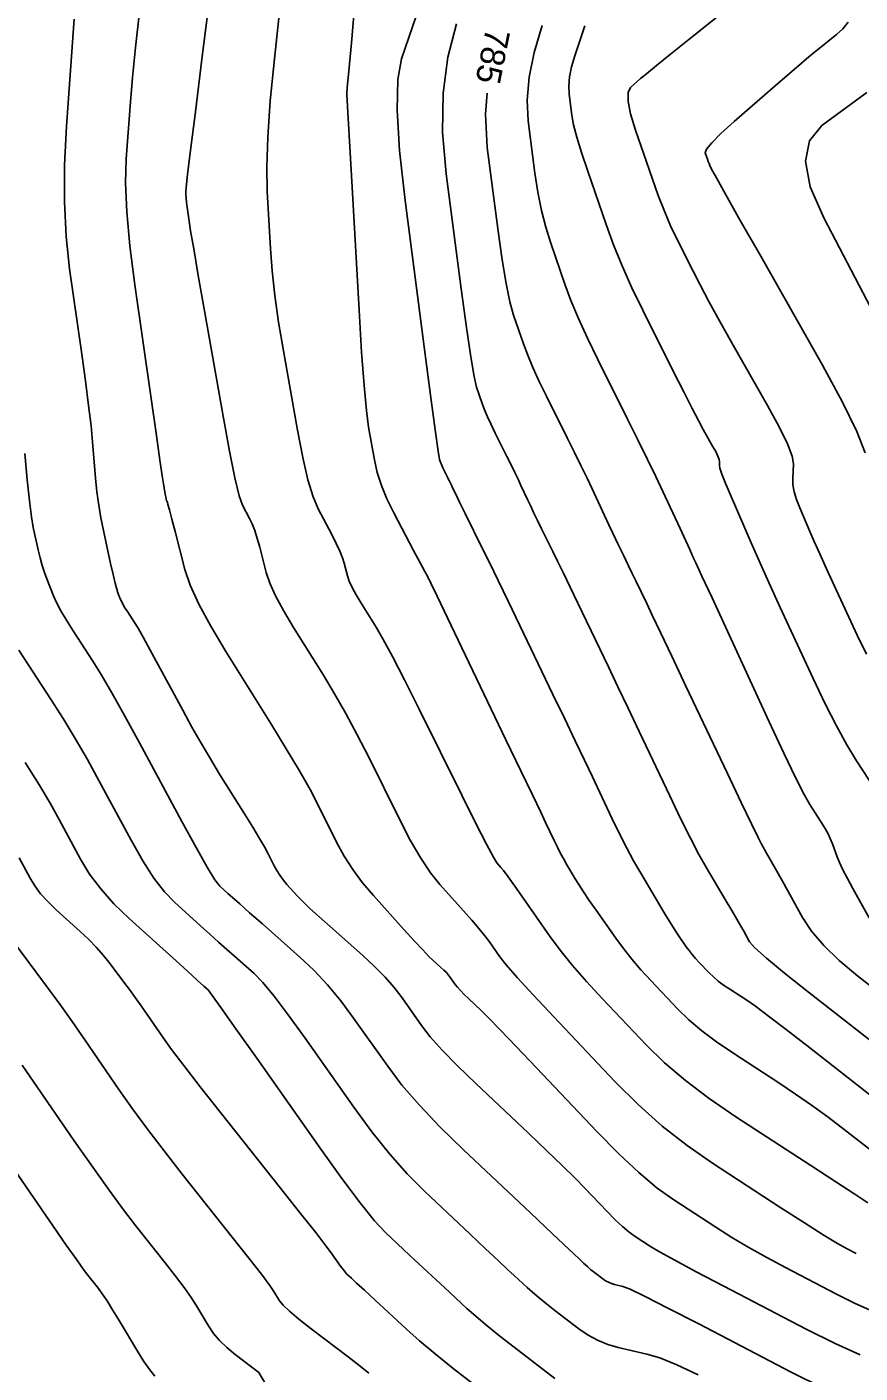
# Model space of a CAD drawing. Extents: x 2082232 to 2083549, y 592624 to 593832.
# Drawn here: x 2083036.95 to 2083060.65, y 593358.5 to 593396.77 of the extents above; entities that cross this region are included whole.
import ezdxf

# ---------------------------------------------------------------- set-up
doc = ezdxf.new("R2010")
doc.units = 0
doc.layers.add('DT_X_Contour_Major', color=7, linetype='Continuous')
doc.layers.add('DT_X_Contour_Minor', color=7, linetype='Continuous')

msp = doc.modelspace()

# ---------------------------------------------------------------- linework, layer by layer
at = {"layer": 'DT_X_Contour_Major'}
for points in [[(2083042.504, 593400.401), (2083041.932, 593395.861), (2083041.743, 593394.362), (2083041.607, 593393.269), (2083041.523, 593392.583), (2083041.491, 593392.303), (2083041.476, 593392.099), (2083041.474, 593392.013), (2083041.479, 593391.909), (2083041.49, 593391.787), (2083041.508, 593391.647), (2083041.564, 593391.249), (2083041.608, 593390.978), (2083041.696, 593390.463), (2083041.828, 593389.706), (2083042.005, 593388.704), (2083042.535, 593385.71), (2083042.719, 593384.709), (2083042.871, 593383.954), (2083042.993, 593383.445), (2083043.084, 593383.18), (2083043.284, 593382.802), (2083043.358, 593382.644), (2083043.431, 593382.454), (2083043.503, 593382.233), (2083043.573, 593381.98), (2083043.758, 593381.262), (2083043.859, 593380.963), (2083044.022, 593380.603), (2083044.247, 593380.184), (2083044.535, 593379.704), (2083045.385, 593378.344), (2083045.705, 593377.816), (2083046.026, 593377.252), (2083046.349, 593376.651), (2083046.674, 593376.014), (2083047.541, 593374.266), (2083047.857, 593373.658), (2083048.155, 593373.143), (2083048.436, 593372.721), (2083048.698, 593372.393), (2083049.374, 593371.642), (2083049.61, 593371.376), (2083049.811, 593371.141), (2083049.976, 593370.935), (2083050.106, 593370.76), (2083050.405, 593370.335), (2083050.585, 593370.109), (2083050.9, 593369.751), (2083051.351, 593369.26), (2083051.937, 593368.636), (2083053.68, 593366.797), (2083054.344, 593366.135), (2083055.027, 593365.526), (2083055.729, 593364.97), (2083056.451, 593364.469), (2083058.402, 593363.203), (2083059.069, 593362.774), (2083059.605, 593362.436), (2083060.012, 593362.19), (2083060.289, 593362.034), (2083060.543, 593361.902)], [(2083050.046, 593394.889), (2083049.994, 593394.291), (2083050.043, 593393.351), (2083050.354, 593390.971), (2083050.47, 593390.152), (2083050.582, 593389.48), (2083050.692, 593388.955), (2083050.798, 593388.578), (2083051.079, 593387.767), (2083051.198, 593387.445), (2083051.347, 593387.089), (2083051.525, 593386.698), (2083051.731, 593386.273), (2083052.322, 593385.093), (2083052.532, 593384.671), (2083052.72, 593384.288), (2083052.885, 593383.945), (2083053.028, 593383.642), (2083053.379, 593382.886), (2083053.501, 593382.623), (2083053.606, 593382.401), (2083053.693, 593382.219), (2083053.761, 593382.078), (2083053.921, 593381.755), (2083053.988, 593381.619), (2083054.069, 593381.452), (2083054.164, 593381.256), (2083054.273, 593381.029), (2083054.583, 593380.383), (2083054.74, 593380.055), (2083054.979, 593379.554), (2083055.299, 593378.881), (2083055.7, 593378.034), (2083056.878, 593375.548), (2083057.27, 593374.724), (2083057.56, 593374.118), (2083057.749, 593373.729), (2083057.836, 593373.557), (2083057.936, 593373.389), (2083057.995, 593373.286), (2083058.099, 593373.101), (2083058.248, 593372.836), (2083058.441, 593372.49), (2083059.014, 593371.459), (2083059.273, 593371.065), (2083059.621, 593370.657), (2083060.057, 593370.235), (2083060.581, 593369.799), (2083062.096, 593368.617)], [(2083060.845, 593394.909), (2083059.569, 593393.968), (2083059.213, 593393.54), (2083059.102, 593392.96), (2083059.237, 593392.228), (2083059.617, 593391.344), (2083060.957, 593388.785)], [(2083036.904, 593375.858), (2083037.289, 593375.242), (2083037.611, 593374.704), (2083037.87, 593374.241), (2083038.479, 593373.111), (2083038.736, 593372.688), (2083039.052, 593372.266), (2083039.428, 593371.845), (2083039.862, 593371.424), (2083041.098, 593370.305), (2083041.506, 593369.936), (2083041.802, 593369.668), (2083041.987, 593369.501), (2083042.06, 593369.435), (2083042.105, 593369.395), (2083042.204, 593369.263), (2083042.468, 593368.895), (2083042.896, 593368.291), (2083043.489, 593367.452), (2083045.29, 593364.901), (2083045.912, 593364.033), (2083046.431, 593363.344), (2083046.844, 593362.834), (2083047.154, 593362.503), (2083047.839, 593361.858), (2083048.093, 593361.618), (2083048.343, 593361.384), (2083048.589, 593361.156), (2083048.83, 593360.932), (2083049.466, 593360.344), (2083049.729, 593360.11), (2083050.041, 593359.847), (2083050.402, 593359.556), (2083050.812, 593359.236), (2083051.971, 593358.346)]]:
    msp.add_lwpolyline(points, dxfattribs=at)
at = {"layer": 'DT_X_Contour_Minor'}
for points in [[(2083044.358, 593399.273), (2083043.992, 593395.864), (2083043.876, 593394.67), (2083043.803, 593393.643), (2083043.773, 593392.784), (2083043.786, 593392.093), (2083043.879, 593390.473), (2083043.928, 593389.836), (2083044.005, 593389.139), (2083044.112, 593388.382), (2083044.248, 593387.566), (2083044.648, 593385.308), (2083044.797, 593384.534), (2083044.945, 593383.902), (2083045.091, 593383.415), (2083045.236, 593383.07), (2083045.621, 593382.343), (2083045.751, 593382.088), (2083045.854, 593381.867), (2083045.93, 593381.681), (2083045.978, 593381.529), (2083046.071, 593381.171), (2083046.121, 593381.022), (2083046.203, 593380.842), (2083046.315, 593380.632), (2083046.459, 593380.393), (2083046.884, 593379.714), (2083047.08, 593379.377), (2083047.349, 593378.875), (2083047.693, 593378.208), (2083048.109, 593377.376), (2083049.319, 593374.938), (2083049.722, 593374.132), (2083050.022, 593373.542), (2083050.22, 593373.169), (2083050.315, 593373.011), (2083050.432, 593372.881), (2083050.506, 593372.789), (2083050.637, 593372.61), (2083050.828, 593372.344), (2083051.077, 593371.992), (2083051.818, 593370.937), (2083052.12, 593370.529), (2083052.471, 593370.095), (2083052.87, 593369.636), (2083053.317, 593369.151), (2083054.575, 593367.824), (2083055.088, 593367.324), (2083055.682, 593366.819), (2083056.359, 593366.308), (2083057.118, 593365.792), (2083059.25, 593364.408), (2083059.963, 593363.944), (2083060.503, 593363.589), (2083060.869, 593363.343)], [(2083046.283, 593397.451), (2083046.181, 593396.326), (2083046.108, 593395.522), (2083046.064, 593395.039), (2083046.049, 593394.878), (2083046.048, 593394.875), (2083046.048, 593394.873), (2083046.048, 593394.871), (2083046.048, 593394.867), (2083046.049, 593394.862), (2083046.051, 593394.848), (2083046.06, 593394.68), (2083046.089, 593394.185), (2083046.136, 593393.363), (2083046.201, 593392.215), (2083046.4, 593388.719), (2083046.473, 593387.528), (2083046.543, 593386.577), (2083046.61, 593385.867), (2083046.673, 593385.398), (2083046.838, 593384.466), (2083046.919, 593384.11), (2083047.037, 593383.741), (2083047.193, 593383.359), (2083047.387, 593382.964), (2083047.953, 593381.893), (2083048.139, 593381.541), (2083048.272, 593381.289), (2083048.353, 593381.138), (2083048.38, 593381.087), (2083048.381, 593381.083), (2083048.441, 593380.96), (2083048.618, 593380.591), (2083048.912, 593379.979), (2083049.324, 593379.121), (2083050.58, 593376.509), (2083051.004, 593375.628), (2083051.333, 593374.942), (2083051.567, 593374.454), (2083051.706, 593374.161), (2083051.952, 593373.643), (2083052.043, 593373.454), (2083052.134, 593373.277), (2083052.224, 593373.111), (2083052.313, 593372.956), (2083052.548, 593372.557), (2083052.652, 593372.39), (2083052.786, 593372.185), (2083052.949, 593371.943), (2083053.143, 593371.664), (2083053.701, 593370.871), (2083053.92, 593370.572), (2083054.159, 593370.272), (2083054.418, 593369.97), (2083054.698, 593369.665), (2083055.47, 593368.851), (2083055.784, 593368.544), (2083056.149, 593368.234), (2083056.565, 593367.92), (2083057.03, 593367.604), (2083058.339, 593366.755), (2083058.818, 593366.437), (2083059.275, 593366.122), (2083059.708, 593365.808), (2083060.118, 593365.496), (2083061.18, 593364.668)], [(2083057.327, 593397.657), (2083055.783, 593396.419), (2083055.263, 593396.002), (2083054.861, 593395.676), (2083054.576, 593395.444), (2083054.41, 593395.304), (2083054.124, 593395.054), (2083054.052, 593394.908), (2083054.052, 593394.657), (2083054.122, 593394.302), (2083054.264, 593393.841), (2083054.736, 593392.474), (2083054.912, 593391.982), (2083055.088, 593391.532), (2083055.263, 593391.122), (2083055.438, 593390.754), (2083055.901, 593389.827), (2083056.101, 593389.439), (2083056.352, 593388.971), (2083056.654, 593388.423), (2083057.008, 593387.794), (2083058.021, 593386.009), (2083058.352, 593385.404), (2083058.586, 593384.925), (2083058.722, 593384.575), (2083058.762, 593384.352), (2083058.738, 593383.926), (2083058.744, 593383.755), (2083058.779, 593383.561), (2083058.843, 593383.344), (2083058.935, 593383.103), (2083059.222, 593382.431), (2083059.346, 593382.145), (2083059.504, 593381.79), (2083059.696, 593381.368), (2083059.921, 593380.877), (2083060.568, 593379.479), (2083060.832, 593378.939)], [(2083040.157, 593397.201), (2083040.042, 593396.188), (2083039.954, 593395.336), (2083039.896, 593394.647), (2083039.777, 593393.026), (2083039.76, 593392.346), (2083039.795, 593391.521), (2083039.884, 593390.552), (2083040.026, 593389.439), (2083040.476, 593386.278), (2083040.626, 593385.229), (2083040.737, 593384.455), (2083040.81, 593383.955), (2083040.845, 593383.728), (2083040.888, 593383.491), (2083040.902, 593383.411), (2083040.914, 593383.351), (2083040.924, 593383.311), (2083040.931, 593383.29), (2083040.947, 593383.26), (2083040.965, 593383.2), (2083041.008, 593383.041), (2083041.075, 593382.784), (2083041.167, 593382.43), (2083041.446, 593381.353), (2083041.597, 593380.904), (2083041.841, 593380.364), (2083042.179, 593379.735), (2083042.611, 593379.015), (2083043.887, 593376.974), (2083044.331, 593376.255), (2083044.703, 593375.628), (2083045.006, 593375.094), (2083045.238, 593374.652), (2083045.762, 593373.595), (2083045.975, 593373.203), (2083046.22, 593372.82), (2083046.498, 593372.445), (2083046.808, 593372.078), (2083047.678, 593371.113), (2083047.974, 593370.787), (2083048.21, 593370.532), (2083048.386, 593370.349), (2083048.502, 593370.238), (2083048.73, 593370.037), (2083048.812, 593369.962), (2083048.884, 593369.888), (2083048.948, 593369.814), (2083049.003, 593369.742), (2083049.138, 593369.551), (2083049.2, 593369.472), (2083049.283, 593369.379), (2083049.388, 593369.271), (2083049.515, 593369.148), (2083049.883, 593368.801), (2083050.085, 593368.602), (2083050.413, 593368.266), (2083050.867, 593367.792), (2083051.449, 593367.181), (2083053.168, 593365.367), (2083053.788, 593364.736), (2083054.359, 593364.202), (2083054.881, 593363.765), (2083055.353, 593363.426), (2083056.548, 593362.651), (2083057.008, 593362.361), (2083057.492, 593362.073), (2083058, 593361.787), (2083058.533, 593361.503), (2083059.984, 593360.748), (2083060.496, 593360.492), (2083060.941, 593360.293)], [(2083048.025, 593397.085), (2083047.612, 593395.871), (2083047.501, 593395.278), (2083047.481, 593394.408), (2083047.55, 593393.262), (2083047.71, 593391.84), (2083048.255, 593387.68), (2083048.436, 593386.31), (2083048.569, 593385.32), (2083048.654, 593384.711), (2083048.691, 593384.481), (2083048.727, 593384.376), (2083048.743, 593384.335), (2083048.762, 593384.289), (2083048.785, 593384.238), (2083048.812, 593384.183), (2083048.888, 593384.031), (2083048.915, 593383.976), (2083048.939, 593383.927), (2083048.961, 593383.882), (2083048.979, 593383.843), (2083049.025, 593383.746), (2083049.062, 593383.668), (2083049.141, 593383.507), (2083049.261, 593383.264), (2083049.422, 593382.938), (2083049.906, 593381.959), (2083050.109, 593381.546), (2083050.354, 593381.041), (2083050.643, 593380.445), (2083050.974, 593379.757), (2083051.915, 593377.8), (2083052.249, 593377.103), (2083052.548, 593376.48), (2083052.811, 593375.929), (2083053.037, 593375.452), (2083053.594, 593374.278), (2083053.801, 593373.85), (2083054.007, 593373.448), (2083054.211, 593373.071), (2083054.412, 593372.72), (2083054.946, 593371.818), (2083055.131, 593371.508), (2083055.286, 593371.255), (2083055.409, 593371.059), (2083055.502, 593370.92), (2083055.709, 593370.626), (2083055.79, 593370.516), (2083055.879, 593370.404), (2083055.975, 593370.292), (2083056.078, 593370.18), (2083056.364, 593369.878), (2083056.481, 593369.764), (2083056.616, 593369.649), (2083056.77, 593369.533), (2083056.943, 593369.415), (2083057.428, 593369.101), (2083057.673, 593368.93), (2083058.046, 593368.655), (2083058.546, 593368.274), (2083059.173, 593367.788), (2083061.014, 593366.352)], [(2083038.3, 593396.991), (2083038.079, 593393.953), (2083038.022, 593392.845), (2083038.017, 593391.801), (2083038.065, 593390.819), (2083038.165, 593389.901), (2083038.501, 593387.536), (2083038.616, 593386.711), (2083038.707, 593386.011), (2083038.775, 593385.435), (2083038.819, 593384.983), (2083038.906, 593383.943), (2083038.944, 593383.558), (2083038.993, 593383.182), (2083039.054, 593382.816), (2083039.126, 593382.46), (2083039.332, 593381.523), (2083039.403, 593381.207), (2083039.461, 593380.963), (2083039.506, 593380.791), (2083039.538, 593380.69), (2083039.606, 593380.517), (2083039.638, 593380.446), (2083039.682, 593380.362), (2083039.74, 593380.264), (2083039.81, 593380.154), (2083040.013, 593379.843), (2083040.113, 593379.681), (2083040.258, 593379.426), (2083040.45, 593379.079), (2083040.688, 593378.64), (2083041.385, 593377.346), (2083041.646, 593376.869), (2083041.908, 593376.408), (2083042.171, 593375.962), (2083042.434, 593375.532), (2083043.138, 593374.407), (2083043.377, 593374.021), (2083043.568, 593373.706), (2083043.709, 593373.462), (2083043.802, 593373.289), (2083043.983, 593372.923), (2083044.057, 593372.788), (2083044.142, 593372.655), (2083044.238, 593372.525), (2083044.345, 593372.398), (2083044.647, 593372.064), (2083044.789, 593371.916), (2083044.992, 593371.722), (2083045.253, 593371.482), (2083045.574, 593371.196), (2083046.51, 593370.373), (2083046.843, 593370.066), (2083047.139, 593369.763), (2083047.4, 593369.465), (2083047.625, 593369.17), (2083048.176, 593368.389), (2083048.427, 593368.066), (2083048.768, 593367.683), (2083049.198, 593367.241), (2083049.718, 593366.739), (2083051.223, 593365.322), (2083051.746, 593364.825), (2083052.187, 593364.399), (2083052.546, 593364.044), (2083052.824, 593363.759), (2083053.454, 593363.094), (2083053.682, 593362.863), (2083053.891, 593362.667), (2083054.082, 593362.507), (2083054.256, 593362.383), (2083054.694, 593362.098), (2083054.947, 593361.948), (2083055.379, 593361.71), (2083055.988, 593361.385), (2083056.776, 593360.972), (2083059.115, 593359.755), (2083059.939, 593359.344), (2083060.657, 593359.023)], [(2083049.175, 593396.867), (2083048.924, 593395.918), (2083048.79, 593394.89), (2083048.774, 593393.782), (2083048.876, 593392.596), (2083049.305, 593389.326), (2083049.453, 593388.231), (2083049.576, 593387.4), (2083049.673, 593386.833), (2083049.745, 593386.53), (2083049.903, 593386.072), (2083049.97, 593385.89), (2083050.054, 593385.689), (2083050.155, 593385.468), (2083050.272, 593385.228), (2083050.605, 593384.562), (2083050.724, 593384.323), (2083050.83, 593384.107), (2083050.923, 593383.914), (2083051.003, 593383.742), (2083051.202, 593383.316), (2083051.282, 593383.146), (2083051.373, 593382.954), (2083051.477, 593382.741), (2083051.592, 593382.508), (2083051.913, 593381.857), (2083052.048, 593381.582), (2083052.212, 593381.247), (2083052.403, 593380.85), (2083052.624, 593380.393), (2083053.249, 593379.092), (2083053.495, 593378.579), (2083053.763, 593378.017), (2083054.055, 593377.405), (2083054.369, 593376.743), (2083055.236, 593374.913), (2083055.546, 593374.27), (2083055.824, 593373.715), (2083056.07, 593373.246), (2083056.286, 593372.866), (2083056.818, 593371.967), (2083057.001, 593371.658), (2083057.149, 593371.405), (2083057.263, 593371.208), (2083057.343, 593371.067), (2083057.51, 593370.767), (2083057.662, 593370.593), (2083057.992, 593370.295), (2083058.501, 593369.874), (2083059.189, 593369.33), (2083061.26, 593367.715)], [(2083051.605, 593396.816), (2083051.377, 593396.049), (2083051.235, 593395.342), (2083051.179, 593394.695), (2083051.209, 593394.106), (2083051.404, 593392.616), (2083051.487, 593392.073), (2083051.589, 593391.56), (2083051.711, 593391.078), (2083051.852, 593390.626), (2083052.254, 593389.462), (2083052.426, 593389), (2083052.639, 593388.489), (2083052.894, 593387.929), (2083053.191, 593387.318), (2083054.039, 593385.624), (2083054.34, 593385.019), (2083054.607, 593384.474), (2083054.841, 593383.989), (2083055.041, 593383.564), (2083055.53, 593382.512), (2083055.691, 593382.165), (2083055.807, 593381.915), (2083055.878, 593381.761), (2083055.905, 593381.703), (2083055.916, 593381.676), (2083055.977, 593381.543), (2083056.152, 593381.164), (2083056.441, 593380.539), (2083058.069, 593377.016), (2083058.485, 593376.123), (2083058.816, 593375.434), (2083059.061, 593374.95), (2083059.221, 593374.669), (2083059.531, 593374.192), (2083059.639, 593374.018), (2083059.731, 593373.854), (2083059.806, 593373.699), (2083059.865, 593373.554), (2083060, 593373.18), (2083060.066, 593373.018), (2083060.163, 593372.814), (2083060.29, 593372.568), (2083060.447, 593372.278), (2083060.908, 593371.45)], [(2083052.826, 593396.807), (2083052.535, 593395.952), (2083052.443, 593395.644), (2083052.386, 593395.359), (2083052.363, 593395.098), (2083052.375, 593394.861), (2083052.454, 593394.262), (2083052.504, 593393.994), (2083052.596, 593393.64), (2083052.73, 593393.2), (2083052.906, 593392.674), (2083053.43, 593391.157), (2083053.642, 593390.578), (2083053.887, 593389.978), (2083054.164, 593389.359), (2083054.473, 593388.719), (2083055.34, 593386.986), (2083055.637, 593386.396), (2083055.877, 593385.923), (2083056.062, 593385.569), (2083056.191, 593385.333), (2083056.459, 593384.86), (2083056.546, 593384.7), (2083056.608, 593384.574), (2083056.644, 593384.481), (2083056.655, 593384.422), (2083056.649, 593384.309), (2083056.666, 593384.227), (2083056.723, 593384.063), (2083056.819, 593383.82), (2083056.955, 593383.495), (2083057.37, 593382.521), (2083057.55, 593382.107), (2083057.778, 593381.594), (2083058.056, 593380.983), (2083058.383, 593380.272), (2083059.318, 593378.247), (2083059.659, 593377.531), (2083059.978, 593376.902), (2083060.277, 593376.361), (2083060.555, 593375.906), (2083061.268, 593374.81)], [(2083060.315, 593396.912), (2083060.16, 593396.725), (2083059.983, 593396.563), (2083059.484, 593396.162), (2083059.265, 593395.984), (2083058.985, 593395.747), (2083058.642, 593395.453), (2083058.237, 593395.101), (2083057.075, 593394.086), (2083056.696, 593393.745), (2083056.433, 593393.482), (2083056.283, 593393.297), (2083056.249, 593393.191), (2083056.311, 593393.013), (2083056.334, 593392.949), (2083056.357, 593392.89), (2083056.38, 593392.837), (2083056.402, 593392.789), (2083056.463, 593392.668), (2083056.565, 593392.483), (2083056.826, 593392.019), (2083057.246, 593391.276), (2083057.826, 593390.254), (2083059.583, 593387.158), (2083060.157, 593386.107), (2083060.563, 593385.277), (2083060.801, 593384.669)], [(2083036.893, 593384.647), (2083036.959, 593383.903), (2083037.021, 593383.304), (2083037.079, 593382.85), (2083037.133, 593382.541), (2083037.272, 593381.91), (2083037.326, 593381.681), (2083037.385, 593381.466), (2083037.449, 593381.266), (2083037.517, 593381.08), (2083037.705, 593380.603), (2083037.793, 593380.407), (2083037.916, 593380.174), (2083038.074, 593379.906), (2083038.267, 593379.603), (2083038.828, 593378.746), (2083039.068, 593378.36), (2083039.369, 593377.844), (2083039.73, 593377.199), (2083040.152, 593376.425), (2083041.356, 593374.188), (2083041.762, 593373.444), (2083042.078, 593372.889), (2083042.302, 593372.525), (2083042.436, 593372.35), (2083042.671, 593372.137), (2083042.799, 593372.023), (2083043.004, 593371.841), (2083043.288, 593371.59), (2083043.65, 593371.272), (2083044.719, 593370.331), (2083045.115, 593369.958), (2083045.502, 593369.545), (2083045.879, 593369.091), (2083046.246, 593368.597), (2083047.214, 593367.226), (2083047.621, 593366.692), (2083048.115, 593366.118), (2083048.698, 593365.504), (2083049.369, 593364.851), (2083051.275, 593363.055), (2083051.905, 593362.461), (2083052.367, 593362.026), (2083052.661, 593361.749), (2083052.787, 593361.631), (2083052.898, 593361.529), (2083052.943, 593361.488), (2083052.998, 593361.443), (2083053.061, 593361.392), (2083053.132, 593361.336), (2083053.333, 593361.182), (2083053.411, 593361.128), (2083053.492, 593361.084), (2083053.577, 593361.049), (2083053.665, 593361.024), (2083053.906, 593360.969), (2083054.109, 593360.886), (2083054.535, 593360.681), (2083055.186, 593360.352), (2083056.061, 593359.9), (2083058.692, 593358.531), (2083059.633, 593358.065)], [(2083036.724, 593379.052), (2083037.642, 593377.648), (2083037.986, 593377.109), (2083038.329, 593376.543), (2083038.671, 593375.951), (2083039.011, 593375.333), (2083039.917, 593373.65), (2083040.249, 593373.066), (2083040.565, 593372.578), (2083040.865, 593372.185), (2083041.149, 593371.887), (2083041.885, 593371.221), (2083042.152, 593370.979), (2083042.403, 593370.754), (2083042.637, 593370.546), (2083042.855, 593370.354), (2083043.412, 593369.863), (2083043.66, 593369.61), (2083043.985, 593369.22), (2083044.388, 593368.691), (2083044.868, 593368.025), (2083046.252, 593366.063), (2083046.767, 593365.363), (2083047.273, 593364.731), (2083047.771, 593364.169), (2083048.261, 593363.677), (2083049.557, 593362.456), (2083049.999, 593362.04), (2083050.355, 593361.705), (2083050.625, 593361.452), (2083050.808, 593361.282), (2083051.182, 593360.937), (2083051.336, 593360.799), (2083051.52, 593360.645), (2083051.731, 593360.474), (2083051.972, 593360.286), (2083052.652, 593359.764), (2083052.914, 593359.584), (2083053.187, 593359.435), (2083053.474, 593359.318), (2083053.773, 593359.232), (2083054.587, 593359.045), (2083054.952, 593358.932), (2083055.439, 593358.735), (2083056.047, 593358.451)], [(2083036.729, 593373.15), (2083037.04, 593372.573), (2083037.174, 593372.355), (2083037.342, 593372.133), (2083037.546, 593371.907), (2083037.785, 593371.677), (2083038.468, 593371.059), (2083038.711, 593370.83), (2083038.93, 593370.607), (2083039.124, 593370.389), (2083039.293, 593370.178), (2083039.71, 593369.621), (2083039.869, 593369.407), (2083040.032, 593369.182), (2083040.199, 593368.946), (2083040.371, 593368.699), (2083040.834, 593368.026), (2083041.066, 593367.704), (2083041.415, 593367.244), (2083041.88, 593366.646), (2083042.461, 593365.91), (2083044.167, 593363.763), (2083044.737, 593363.044), (2083045.167, 593362.497), (2083045.458, 593362.123), (2083045.61, 593361.921), (2083045.827, 593361.613), (2083045.902, 593361.509), (2083045.963, 593361.427), (2083046.011, 593361.367), (2083046.046, 593361.329), (2083046.121, 593361.259), (2083046.187, 593361.197), (2083046.331, 593361.063), (2083046.553, 593360.859), (2083046.851, 593360.583), (2083047.75, 593359.752), (2083048.122, 593359.42), (2083048.563, 593359.049), (2083049.073, 593358.637), (2083049.653, 593358.186)], [(2083036.334, 593371.082), (2083037.209, 593369.915), (2083037.542, 593369.466), (2083037.884, 593368.994), (2083038.235, 593368.499), (2083038.595, 593367.98), (2083039.567, 593366.568), (2083039.953, 593366.02), (2083040.381, 593365.437), (2083040.852, 593364.818), (2083041.365, 593364.163), (2083042.79, 593362.369), (2083043.265, 593361.768), (2083043.621, 593361.311), (2083043.859, 593360.996), (2083043.978, 593360.825), (2083044.137, 593360.558), (2083044.238, 593360.434), (2083044.423, 593360.259), (2083044.691, 593360.035), (2083045.042, 593359.761), (2083046.089, 593358.965), (2083046.432, 593358.7), (2083046.675, 593358.502)], [(2083036.819, 593367.262), (2083038.3, 593365.11), (2083038.826, 593364.354), (2083039.291, 593363.7), (2083039.697, 593363.149), (2083040.044, 593362.699), (2083040.887, 593361.637), (2083041.18, 593361.262), (2083041.426, 593360.933), (2083041.624, 593360.65), (2083041.776, 593360.413), (2083042.116, 593359.844), (2083042.26, 593359.633), (2083042.434, 593359.427), (2083042.64, 593359.227), (2083042.876, 593359.033), (2083043.549, 593358.521), (2083043.742, 593358.196)], [(2083036.599, 593364.282), (2083037.7, 593362.683), (2083038.073, 593362.143), (2083038.368, 593361.721), (2083038.584, 593361.419), (2083038.722, 593361.236), (2083038.985, 593360.905), (2083039.096, 593360.755), (2083039.231, 593360.555), (2083039.39, 593360.304), (2083039.574, 593360.002), (2083040.096, 593359.129), (2083040.281, 593358.832), (2083040.445, 593358.595), (2083040.589, 593358.419)]]:
    msp.add_lwpolyline(points, dxfattribs=at)

# ---------------------------------------------------------------- texts
at = {"layer": 'DT_X_Contour_Major'}
msp.add_text('785', height=0.7, rotation=258.7048, dxfattribs=at).set_placement((2083050.016, 593396.769))

doc.saveas('drawing.dxf')
